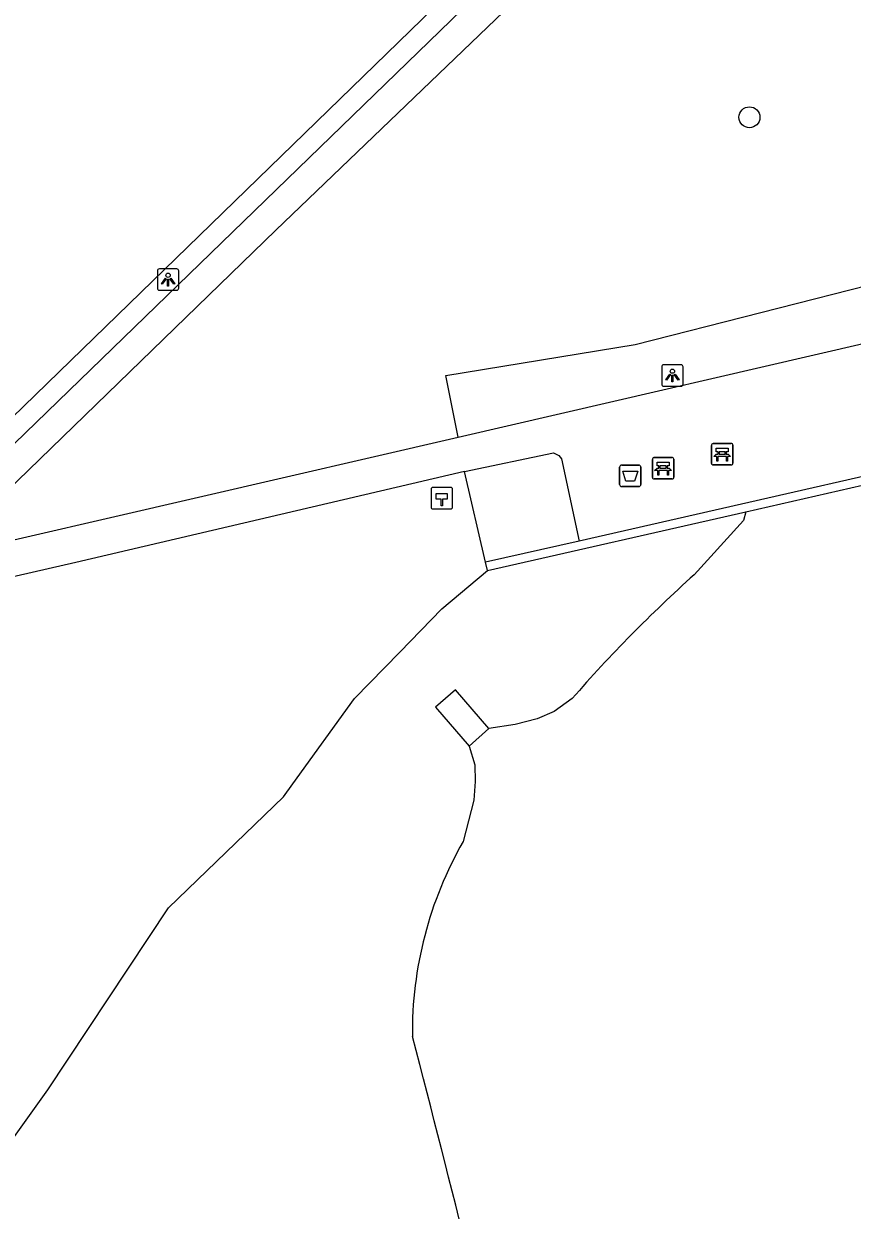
# Model space of a CAD drawing. Extents: x 156414 to 157775, y 382335 to 383765.
# Drawn here: x 156468.1 to 156506.8, y 383340.1 to 383395.5 of the extents above; entities that cross this region are included whole.
import ezdxf

# ---------------------------------------------------------------- set-up
doc = ezdxf.new("R2010")
doc.units = 0
for name, color, linetype in [('IMGEO_Afvalbak', 7, 'Continuous'), ('IMGEO_Bank', 7, 'Continuous'), ('IMGEO_Boom', 7, 'Continuous'), ('IMGEO_Fietspad_gesloten', 7, 'Continuous'), ('IMGEO_Groenvoorziening', 7, 'Continuous'), ('IMGEO_Hectometerpaal', 7, 'Continuous'), ('IMGEO_Lichtpunt', 7, 'Continuous'), ('IMGEO_Meer_plas_ven_vijver', 7, 'Continuous'), ('IMGEO_Muur', 7, 'Continuous'), ('IMGEO_Terreindeel_open', 7, 'Continuous'), ('IMGEO_Voetpad_halfverhard', 7, 'Continuous'), ('IMGEO_Voetpad_onverhard', 7, 'Continuous')]:
    doc.layers.add(name, color=color, linetype=linetype)

msp = doc.modelspace()

# ---------------------------------------------------------------- linework, layer by layer
at = {"layer": 'IMGEO_Afvalbak'}
for p, q in [((156496.008, 383374.9), (156496.798, 383374.9)), ((156496.798, 383374.9), (156496.008, 383374.9)), ((156495.908, 383374), (156495.908, 383374.8)), ((156495.908, 383374.8), (156495.908, 383374)), ((156496.898, 383374.8), (156496.898, 383374)), ((156496.898, 383374), (156496.898, 383374.8)), ((156496.798, 383373.9), (156496.008, 383373.9)), ((156496.008, 383373.9), (156496.798, 383373.9))]:
    msp.add_line(p, q, dxfattribs=at)
msp.add_lwpolyline([(156496.051, 383374.614), (156496.755, 383374.614), (156496.606, 383374.144), (156496.2, 383374.144), (156496.051, 383374.614)], dxfattribs=at)
for centre, start, end in [((156496.008, 383374.8), 90, 180), ((156496.008, 383374.8), 90, 180), ((156496.798, 383374.8), 0, 90), ((156496.798, 383374.8), 360, 90), ((156496.008, 383374), 180, 270), ((156496.008, 383374), 180, 270), ((156496.798, 383374), 270, 0), ((156496.798, 383374), 270, 0)]:
    msp.add_arc(centre, 0.1, start, end, dxfattribs=at)
at = {"layer": 'IMGEO_Bank'}
for p, q in [((156500.19, 383374.982), (156500.19, 383375.823)), ((156500.19, 383375.823), (156500.19, 383374.982)), ((156500.265, 383375.907), (156501.106, 383375.907)), ((156501.106, 383375.907), (156500.265, 383375.907)), ((156500.499, 383375.413), (156500.499, 383375.519)), ((156500.543, 383375.519), (156500.543, 383375.413)), ((156500.831, 383375.525), (156500.549, 383375.525)), ((156500.549, 383375.407), (156500.831, 383375.407)), ((156500.837, 383375.413), (156500.837, 383375.519)), ((156500.881, 383375.519), (156500.881, 383375.413)), ((156501.19, 383375.832), (156501.19, 383374.991)), ((156501.19, 383374.991), (156501.19, 383375.832)), ((156497.433, 383374.328), (156497.433, 383375.169)), ((156497.433, 383375.169), (156497.433, 383374.328)), ((156497.508, 383375.253), (156498.349, 383375.253)), ((156498.349, 383375.253), (156497.508, 383375.253)), ((156497.742, 383374.759), (156497.742, 383374.865)), ((156497.786, 383374.865), (156497.786, 383374.759)), ((156498.074, 383374.871), (156497.792, 383374.871)), ((156498.08, 383374.759), (156498.08, 383374.865)), ((156498.124, 383374.865), (156498.124, 383374.759)), ((156498.433, 383375.178), (156498.433, 383374.337)), ((156498.433, 383374.337), (156498.433, 383375.178)), ((156501.115, 383374.907), (156500.274, 383374.907)), ((156500.274, 383374.907), (156501.115, 383374.907)), ((156500.887, 383375.305), (156500.494, 383375.305)), ((156498.13, 383374.651), (156497.737, 383374.651)), ((156497.792, 383374.753), (156498.074, 383374.753)), ((156498.358, 383374.253), (156497.517, 383374.253)), ((156497.517, 383374.253), (156498.358, 383374.253))]:
    msp.add_line(p, q, dxfattribs=at)
for points in [[(156500.437, 383375.305), (156500.295, 383375.305), (156500.407, 383375.407), (156500.493, 383375.407)], [(156500.493, 383375.525), (156500.407, 383375.525), (156500.407, 383375.686), (156500.97, 383375.686), (156500.97, 383375.525), (156500.887, 383375.525)], [(156500.887, 383375.407), (156500.97, 383375.407), (156501.082, 383375.305), (156500.943, 383375.305)], [(156497.736, 383374.871), (156497.65, 383374.871), (156497.65, 383375.032), (156498.213, 383375.032), (156498.213, 383374.871), (156498.13, 383374.871)], [(156500.487, 383375.298), (156500.487, 383375.091), (156500.444, 383375.091), (156500.444, 383375.298)], [(156500.937, 383375.298), (156500.937, 383375.091), (156500.893, 383375.091), (156500.893, 383375.298)], [(156497.68, 383374.651), (156497.538, 383374.651), (156497.65, 383374.753), (156497.736, 383374.753)], [(156497.73, 383374.644), (156497.73, 383374.437), (156497.687, 383374.437), (156497.687, 383374.644)], [(156498.13, 383374.753), (156498.213, 383374.753), (156498.325, 383374.651), (156498.186, 383374.651)], [(156498.18, 383374.644), (156498.18, 383374.437), (156498.136, 383374.437), (156498.136, 383374.644)]]:
    msp.add_lwpolyline(points, dxfattribs=at)
for centre, radius, start, end in [((156500.268, 383375.829), 0.0779, 92.4484, 184.2845), ((156500.268, 383375.829), 0.0779, 92.4484, 184.2845), ((156500.492, 383375.518), 0.00671, 2.8957, 87.1043), ((156500.492, 383375.414), 0.00671, 272.8957, 357.1043), ((156500.549, 383375.518), 0.00671, 92.8957, 177.1043), ((156500.549, 383375.414), 0.00671, 182.8957, 267.1043), ((156500.831, 383375.518), 0.00671, 2.8957, 87.1043), ((156500.831, 383375.414), 0.00671, 272.8957, 357.1043), ((156500.888, 383375.518), 0.00671, 92.8957, 177.1043), ((156500.888, 383375.414), 0.00671, 182.8957, 267.1043), ((156501.112, 383375.829), 0.0779, 2.4484, 94.2845), ((156501.112, 383375.829), 0.0779, 2.4484, 94.2845), ((156497.511, 383375.175), 0.0779, 92.4484, 184.2845), ((156497.511, 383375.175), 0.0779, 92.4484, 184.2845), ((156497.735, 383374.864), 0.00671, 2.8957, 87.1043), ((156497.792, 383374.864), 0.00671, 92.8957, 177.1043), ((156498.074, 383374.864), 0.00671, 2.8957, 87.1043), ((156498.131, 383374.864), 0.00671, 92.8957, 177.1043), ((156498.355, 383375.175), 0.0779, 2.4484, 94.2845), ((156498.355, 383375.175), 0.0779, 2.4484, 94.2845), ((156500.268, 383374.985), 0.0779, 182.4484, 274.2845), ((156500.268, 383374.985), 0.0779, 182.4484, 274.2845), ((156500.437, 383375.298), 0.00671, 2.8957, 87.1043), ((156500.494, 383375.298), 0.00671, 92.8957, 177.1043), ((156500.886, 383375.298), 0.00671, 2.8957, 87.1043), ((156500.943, 383375.298), 0.00671, 92.8957, 177.1043), ((156501.112, 383374.985), 0.0779, 272.4484, 4.2845), ((156501.112, 383374.985), 0.0779, 272.4484, 4.2845), ((156497.511, 383374.331), 0.0779, 182.4484, 274.2845), ((156497.511, 383374.331), 0.0779, 182.4484, 274.2845), ((156497.68, 383374.644), 0.00671, 2.8957, 87.1043), ((156497.737, 383374.644), 0.00671, 92.8957, 177.1043), ((156497.735, 383374.76), 0.00671, 272.8957, 357.1043), ((156497.792, 383374.76), 0.00671, 182.8957, 267.1043), ((156498.074, 383374.76), 0.00671, 272.8957, 357.1043), ((156498.131, 383374.76), 0.00671, 182.8957, 267.1043), ((156498.129, 383374.644), 0.00671, 2.8957, 87.1043), ((156498.186, 383374.644), 0.00671, 92.8957, 177.1043), ((156498.355, 383374.331), 0.0779, 272.4484, 4.2845), ((156498.355, 383374.331), 0.0779, 272.4484, 4.2845)]:
    msp.add_arc(centre, radius, start, end, dxfattribs=at)
at = {"layer": 'IMGEO_Boom'}
msp.add_circle((156501.963, 383391.132), 0.489, dxfattribs=at)
at = {"layer": 'IMGEO_Fietspad_gesloten'}
msp.add_lwpolyline([(156460.997, 383370.75), (156506.343, 383414.827)], dxfattribs=at)
at = {"layer": 'IMGEO_Groenvoorziening'}
for points in [[(156488.375, 383376.21), (156487.802, 383379.075), (156496.633, 383380.536), (156514.216, 383385.011), (156515.794, 383385.061)], [(156473.207, 383328.928), (156470.659, 383329.699), (156468.207, 383332.071), (156466.647, 383334.453), (156465.957, 383337.393), (156466.185, 383340.149), (156467.211, 383342.919), (156469.236, 383345.737), (156474.859, 383354.244), (156480.229, 383359.416), (156480.67, 383360.029), (156483.54, 383364.01), (156485.648, 383366.178), (156487.612, 383368.198), (156489.74, 383369.985)]]:
    msp.add_lwpolyline(points, dxfattribs=at)
at = {"layer": 'IMGEO_Hectometerpaal'}
for p, q in [((156487.112, 383373.773), (156487.112, 383372.932)), ((156487.112, 383373.773), (156487.112, 383372.932)), ((156488.028, 383373.857), (156487.187, 383373.857)), ((156488.028, 383373.857), (156487.187, 383373.857)), ((156488.112, 383372.941), (156488.112, 383373.782)), ((156488.112, 383372.941), (156488.112, 383373.782)), ((156487.196, 383372.857), (156488.037, 383372.857)), ((156487.196, 383372.857), (156488.037, 383372.857))]:
    msp.add_line(p, q, dxfattribs=at)
msp.add_lwpolyline([(156487.637, 383373.001), (156487.577, 383373.001), (156487.577, 383373.306), (156487.357, 383373.306), (156487.357, 383373.575), (156487.857, 383373.575), (156487.857, 383373.306), (156487.637, 383373.306), (156487.637, 383373.001)], dxfattribs=at)
for centre, start, end in [((156487.19, 383373.779), 92.4484, 184.2845), ((156487.19, 383373.779), 92.4484, 184.2845), ((156488.034, 383373.779), 2.4484, 94.2845), ((156488.034, 383373.779), 2.4484, 94.2845), ((156487.19, 383372.935), 182.4484, 274.2845), ((156487.19, 383372.935), 182.4484, 274.2845), ((156488.034, 383372.935), 272.4484, 4.2845), ((156488.034, 383372.935), 272.4484, 4.2845)]:
    msp.add_arc(centre, 0.0779, start, end, dxfattribs=at)
at = {"layer": 'IMGEO_Lichtpunt'}
for p, q in [((156474.344, 383383.964), (156474.344, 383383.157)), ((156474.344, 383383.964), (156474.344, 383383.157)), ((156475.246, 383384.059), (156474.438, 383384.059)), ((156475.246, 383384.059), (156474.438, 383384.059)), ((156475.34, 383383.157), (156475.34, 383383.964)), ((156475.34, 383383.157), (156475.34, 383383.964)), ((156474.438, 383383.063), (156475.246, 383383.063)), ((156474.438, 383383.063), (156475.246, 383383.063)), ((156497.87, 383379.486), (156497.87, 383378.679)), ((156497.87, 383379.486), (156497.87, 383378.679)), ((156498.772, 383379.581), (156497.964, 383379.581)), ((156498.772, 383379.581), (156497.964, 383379.581)), ((156498.866, 383378.679), (156498.866, 383379.486)), ((156498.866, 383378.679), (156498.866, 383379.486)), ((156497.964, 383378.585), (156498.772, 383378.585)), ((156497.964, 383378.585), (156498.772, 383378.585))]:
    msp.add_line(p, q, dxfattribs=at)
for points in [[(156474.718, 383383.628), (156474.757, 383383.6), (156474.569, 383383.338), (156474.531, 383383.365), (156474.718, 383383.628)], [(156474.82, 383383.58), (156474.867, 383383.58), (156474.867, 383383.258), (156474.82, 383383.258), (156474.82, 383383.58)], [(156474.93, 383383.6), (156474.968, 383383.627), (156475.155, 383383.365), (156475.116, 383383.337), (156474.93, 383383.6)], [(156498.244, 383379.15), (156498.283, 383379.122), (156498.095, 383378.86), (156498.057, 383378.887), (156498.244, 383379.15)], [(156498.346, 383379.102), (156498.393, 383379.102), (156498.393, 383378.78), (156498.346, 383378.78), (156498.346, 383379.102)], [(156498.456, 383379.122), (156498.494, 383379.149), (156498.681, 383378.887), (156498.642, 383378.859), (156498.456, 383379.122)]]:
    msp.add_lwpolyline(points, dxfattribs=at)
for centre in [(156474.843, 383383.762), (156498.369, 383379.284)]:
    msp.add_circle(centre, 0.0994, dxfattribs=at)
for centre, start, end in [((156474.438, 383383.964), 90, 180), ((156474.438, 383383.964), 90, 180), ((156475.246, 383383.964), 0, 90), ((156475.246, 383383.964), 0, 90), ((156474.438, 383383.157), 180, 270), ((156474.438, 383383.157), 180, 270), ((156475.246, 383383.157), 270, 0), ((156475.246, 383383.157), 270, 360), ((156497.964, 383379.486), 90, 180), ((156497.964, 383379.486), 90, 180), ((156498.772, 383379.486), 0, 90), ((156498.772, 383379.486), 0, 90), ((156497.964, 383378.679), 180, 270), ((156497.964, 383378.679), 180, 270), ((156498.772, 383378.679), 270, 0), ((156498.772, 383378.679), 270, 360)]:
    msp.add_arc(centre, 0.0946, start, end, dxfattribs=at)
at = {"layer": 'IMGEO_Meer_plas_ven_vijver'}
for points in [[(156501.789, 383372.726), (156501.683, 383372.322), (156499.999, 383370.46), (156499.39, 383369.786)], [(156493.693, 383364.003), (156492.85, 383363.397), (156492.063, 383363.063), (156491.036, 383362.8), (156489.806, 383362.611)], [(156488.895, 383361.788), (156489.806, 383362.611)], [(156488.895, 383361.788), (156489.151, 383360.915), (156489.175, 383360.127), (156489.103, 383359.268), (156488.607, 383357.33)]]:
    msp.add_lwpolyline(points, dxfattribs=at)
for centre, radius, start, end in [((156543.119, 383321.01), 65.508, 131.87686, 138.98156), ((156504.119, 383348.435), 17.881, 150.1699, 180.6612), ((155874.484, 383186.831), 632.687, 12.817131, 14.779497)]:
    msp.add_arc(centre, radius, start, end, dxfattribs=at)
at = {"layer": 'IMGEO_Muur'}
for points in [[(156517.083, 383376.606), (156494.019, 383371.358)], [(156501.789, 383372.726), (156509.419, 383374.463)], [(156489.74, 383369.985), (156501.789, 383372.726)], [(156494.019, 383371.358), (156489.654, 383370.365)], [(156489.74, 383369.985), (156489.654, 383370.365)]]:
    msp.add_lwpolyline(points, dxfattribs=at)
at = {"layer": 'IMGEO_Terreindeel_open'}
msp.add_lwpolyline([(156489.806, 383362.611), (156488.253, 383364.407), (156487.321, 383363.597), (156488.895, 383361.788)], dxfattribs=at)
at = {"layer": 'IMGEO_Voetpad_halfverhard'}
for points in [[(156488.375, 383376.21), (156509.75, 383381.155), (156513.662, 383382.124)], [(156464.134, 383370.601), (156488.375, 383376.21)], [(156488.673, 383374.599), (156492.815, 383375.469), (156493.064, 383375.347), (156493.188, 383375.191), (156494.019, 383371.358)], [(156488.673, 383374.599), (156470.543, 383370.362), (156461.832, 383368.368)], [(156489.654, 383370.365), (156488.673, 383374.599)]]:
    msp.add_lwpolyline(points, dxfattribs=at)
at = {"layer": 'IMGEO_Voetpad_onverhard'}
for points in [[(156530.986, 383417.592), (156528.263, 383434.685), (156462.56, 383370.955), (156462.099, 383370.77), (156460.997, 383370.75)], [(156464.134, 383370.601), (156479.872, 383385.863), (156527.317, 383431.407), (156529.257, 383419.224)]]:
    msp.add_lwpolyline(points, dxfattribs=at)

doc.saveas('drawing.dxf')
